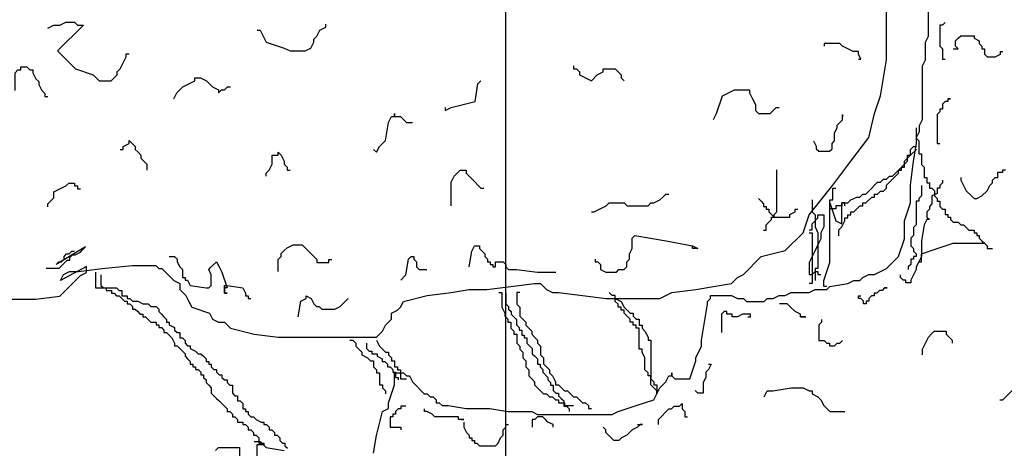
# Model space of a CAD drawing. Extents: x 1616800 to 1632437, y 2248456 to 2251974.
# Tile 332 of 399: x 1619123.38 to 1619126.34, y 2251209.54 to 2251210.83. Entities that reach past the tile are written whole.
import ezdxf

# ---------------------------------------------------------------- set-up
doc = ezdxf.new("R2010")
doc.units = 0
doc.header["$LTSCALE"] = 2
doc.header["$PDMODE"] = 3
doc.header["$PDSIZE"] = 0.2
doc.layers.get('Defpoints').update_dxf_attribs({"linetype": 'CONTINUOUS'})
doc.layers.add('0000-PAP-PROFIL EN TRAVERS DE PRINCIPE', color=7, linetype='CONTINUOUS')
doc.layers.add('00profil', color=7, linetype='CONTINUOUS')
doc.styles.add('Arial', font='ARIALN.TTF')
doc.styles.get("Standard").update_dxf_attribs({"font": 'arial.ttf'})
doc.dimstyles.get("Standard").update_dxf_attribs({"dimtxt": 0.18, "dimasz": 0.18, "dimexe": 0.18, "dimexo": 0.0625, "dimgap": 0.09, "dimtad": 0, "dimtih": 1, "dimtoh": 1, "dimdec": 4, "dimzin": 0, "dimdsep": 46, "dimtxsty": 'Standard', "dimcen": 0.09, "dimadec": 0, "dimazin": 0, "dimtfac": 1, "dimtdec": 4, "dimtofl": 0, "dimtmove": 0, "dimatfit": 3, "dimfxl": 1, "dimtolj": 1, "dimtzin": 0, "dimarcsym": 0})

# ---------------------------------------------------------------- blocks, each defined once
blk = doc.blocks.new('BEAUTIFUL TREE')
at = {"layer": '00profil', "color": 8}
for points in [[(-2.3338, 3.9904), (-2.2207, 3.9904), (-2.1302, 4.0017), (-2.0623, 4.0696), (-2.0509, 4.0809), (-2.0283, 4.0922), (-2.0283, 4.1148), (-2.1274, 4.0616), (-2.1161, 4.0842), (-2.0935, 4.0955), (-2.0595, 4.0955), (-1.969, 4.1068), (-1.8559, 4.1181), (-1.7653, 4.1181), (-1.754, 4.1068), (-1.7427, 4.1068), (-1.7201, 4.0842), (-1.6975, 4.0616), (-1.6748, 4.0503), (-1.6748, 4.0276), (-1.6522, 4.005), (-1.6409, 3.9824), (-1.6296, 3.9598), (-1.5617, 3.9372), (-1.5504, 3.9145), (-1.5277, 3.9032), (-1.5051, 3.9032), (-1.4825, 3.8806), (-1.3919, 3.858), (-1.3014, 3.8467), (-0.928, 3.8467), (-0.9167, 3.858), (-0.9054, 3.8693), (-0.8941, 3.8919), (-0.8714, 3.9145), (-0.8714, 3.9372), (-0.8488, 3.9485), (-0.8375, 3.9598), (-0.8262, 3.9824), (-0.7357, 4.005), (-0.6451, 4.0163), (-0.5773, 4.0276), (-0.5094, 4.0276), (-0.4188, 4.039), (-0.3283, 4.0503), (-0.3057, 4.0503), (-0.2944, 4.039), (-0.2831, 4.0276), (-0.2604, 4.0163), (-0.2378, 4.0163), (-0.1473, 4.005), (-0.0568, 3.9937), (0.1469, 3.9937), (0.1695, 4.005), (0.1922, 4.0163), (0.2827, 4.0276), (0.3506, 4.039), (0.4185, 4.0503), (0.4411, 4.0729), (0.4637, 4.0842), (0.5316, 4.1521), (0.6222, 4.1747), (0.69, 4.2425), (0.7127, 4.3104), (0.8032, 4.4235), (0.8711, 4.514), (0.939, 4.6045), (0.9616, 4.695), (0.9842, 4.7628), (0.9956, 4.8307), (1.0069, 4.8986), (1.0069, 5.0795)], [(-1.3919, 3.4508), (-1.3693, 3.4508), (-1.3467, 3.4282), (-1.2788, 3.4169)], [(-0.9393, 3.4056), (-0.928, 3.4734), (-0.9054, 3.5639), (-0.8828, 3.5752), (-0.8828, 3.5978), (-0.8601, 3.6657), (-0.8601, 3.7109), (-0.8262, 3.7109), (-0.8149, 3.6996), (-0.8036, 3.6996), (-0.7922, 3.677), (-0.7809, 3.6657), (-0.7583, 3.6431), (-0.747, 3.6318), (-0.7357, 3.6318), (-0.7243, 3.6205), (-0.713, 3.6205), (-0.7017, 3.6092), (-0.7017, 3.5978), (-0.6904, 3.5978), (-0.6791, 3.5865), (-0.6565, 3.5865), (-0.5886, 3.5752), (-0.498, 3.5752), (-0.4302, 3.5639), (-0.3396, 3.5639), (-0.317, 3.5526), (-0.0341, 3.5526), (-0.0115, 3.5639), (0.0564, 3.5865), (0.1243, 3.6092), (0.1356, 3.6318), (0.1469, 3.6544), (0.1695, 3.677), (0.1809, 3.6996), (0.1922, 3.6996), (0.1922, 3.7109), (0.1922, 3.6996), (0.2035, 3.6883), (0.2601, 3.6883), (0.2827, 3.7562), (0.2827, 3.7675), (0.3053, 3.8127), (0.3053, 3.8354), (0.3166, 3.9032), (0.328, 3.9711), (0.328, 3.9824), (0.3393, 3.9937), (0.3393, 4.005), (0.4185, 4.005), (0.4411, 3.9937), (0.4637, 3.9937), (0.4751, 3.9824), (0.5429, 3.9824), (0.5543, 3.9937), (0.5769, 3.9937), (0.5995, 4.005), (0.6222, 4.005), (0.6448, 4.0163), (0.7127, 4.0163), (0.7353, 4.0276), (0.7806, 4.0276), (0.7919, 4.039), (0.8598, 4.0503), (0.8824, 4.0616), (0.905, 4.0616), (0.9163, 4.0729), (0.939, 4.0842), (0.9616, 4.0842), (0.9842, 4.0955), (1.0069, 4.1068), (1.0521, 4.1521), (1.0748, 4.2199), (1.0748, 4.2878), (1.0974, 4.3557), (1.0974, 4.4235), (1.1087, 4.514), (1.12, 4.5819), (1.12, 4.6045), (1.1313, 4.6271), (1.1313, 4.6497), (1.1426, 4.6723), (1.1426, 4.8759), (1.154, 4.8986), (1.154, 4.9664), (1.1653, 4.989), (1.1653, 5.2039)], [(-1.539, 3.4169), (-1.5277, 3.4282), (-1.4485, 3.4282), (-1.4485, 3.3942)], [(-1.3806, 3.3603), (-1.3806, 3.4395), (-1.358, 3.4395)], [(-2.1754, 5.0197), (-2.1528, 5.031), (-2.1302, 5.031), (-2.1075, 5.0423), (-2.0736, 5.0423), (-2.0623, 5.031), (-2.0396, 5.031), (-2.1387, 4.9325), (-2.0709, 4.8646), (-2.003, 4.842), (-1.9803, 4.8194), (-1.9351, 4.8194), (-1.9238, 4.8307), (-1.9124, 4.842), (-1.9124, 4.8533), (-1.9011, 4.8646), (-1.8898, 4.8873), (-1.8785, 4.9099), (-1.8785, 4.9212), (-1.8672, 4.9212)], [(-1.3806, 5.0117), (-1.3693, 5.0117), (-1.358, 4.989), (-1.3467, 4.9664), (-1.2788, 4.9438), (-1.2562, 4.9325), (-1.1996, 4.9325), (-1.177, 4.9438), (-1.1656, 4.9664), (-1.1656, 4.9777), (-1.1543, 4.989), (-1.143, 5.0117), (-1.1204, 5.023), (-1.1204, 5.0343)], [(1.229, 5.0405), (1.219, 5.0305), (1.209, 5.0305), (1.209, 4.9507), (1.219, 4.9408), (1.219, 4.9009), (1.229, 4.9009)], [(1.2589, 4.9408), (1.2789, 4.9408), (1.2689, 4.9507), (1.2689, 4.9707), (1.2789, 4.9807), (1.2888, 4.9906), (1.3387, 4.9906), (1.3387, 4.9807), (1.3587, 4.9707), (1.3587, 4.9607), (1.3687, 4.9507), (1.3687, 4.9408), (1.3786, 4.9408), (1.3786, 4.9208), (1.3886, 4.9108), (1.4185, 4.9108), (1.4385, 4.9208), (1.4385, 4.9308), (1.4485, 4.9308)], [(0.8997, 4.9009), (0.9096, 4.9009), (0.8997, 4.9208), (0.8997, 4.9308), (0.8797, 4.9308), (0.8598, 4.9408), (0.8398, 4.9507), (0.8298, 4.9607), (0.7699, 4.9607), (0.7699, 4.9507)], [(-2.2999, 4.7822), (-2.2999, 4.85), (-2.2886, 4.8613), (-2.2773, 4.8613), (-2.2773, 4.8726), (-2.2546, 4.8726), (-2.2433, 4.8613), (-2.232, 4.8613), (-2.232, 4.85), (-2.2207, 4.8274), (-2.2094, 4.8161), (-2.2094, 4.8048), (-2.198, 4.7822), (-2.1867, 4.7708), (-2.1867, 4.7595), (-2.1754, 4.7595)], [(-0.1812, 4.8759), (-0.1812, 4.8646), (-0.1699, 4.8646), (-0.1586, 4.8533), (-0.1586, 4.842), (-0.136, 4.8307), (-0.1133, 4.8194), (-0.0907, 4.842), (-0.0681, 4.8533), (-0.0681, 4.8646), (-0.0228, 4.8646), (-0.0002, 4.842), (-0.0002, 4.8307), (0.0111, 4.8194)], [(-1.6975, 4.7515), (-1.6861, 4.7741), (-1.6635, 4.7968), (-1.6182, 4.8194), (-1.6182, 4.8307), (-1.5956, 4.8307), (-1.573, 4.8194), (-1.5504, 4.7968), (-1.5277, 4.7855), (-1.5277, 4.7741), (-1.5164, 4.7855), (-1.5051, 4.7855), (-1.4938, 4.7968), (-1.4825, 4.7968)], [(-0.6678, 4.7176), (-0.6678, 4.7063), (-0.6451, 4.7176), (-0.5546, 4.7402), (-0.5433, 4.8081), (-0.532, 4.8194)], [(0.3506, 4.6723), (0.3619, 4.695), (0.3845, 4.7628), (0.4298, 4.7855), (0.4864, 4.7855), (0.4864, 4.7741), (0.4977, 4.7515), (0.509, 4.7289), (0.509, 4.7063), (0.5203, 4.695), (0.5656, 4.695), (0.5769, 4.7063), (0.5882, 4.7176), (0.5995, 4.7176)], [(1.2389, 4.7512), (1.2489, 4.7512), (1.2389, 4.7512), (1.2389, 4.7413), (1.229, 4.7413), (1.219, 4.7313), (1.219, 4.7113), (1.209, 4.7113), (1.209, 4.7014), (1.199, 4.6914), (1.199, 4.5817), (1.209, 4.5817)], [(-0.9393, 4.5592), (-0.928, 4.5479), (-0.9167, 4.5706), (-0.8941, 4.5932), (-0.8828, 4.661), (-0.8714, 4.6837), (-0.8601, 4.6837), (-0.8601, 4.695), (-0.8601, 4.6837), (-0.8375, 4.6837), (-0.8262, 4.6723), (-0.8149, 4.661), (-0.7922, 4.661)], [(0.73, 4.5916), (0.74, 4.5717), (0.74, 4.5617), (0.75, 4.5517), (0.7899, 4.5517), (0.7999, 4.5617), (0.7999, 4.5817), (0.8099, 4.5916), (0.8099, 4.6216), (0.8198, 4.6415), (0.8198, 4.6515), (0.8298, 4.6615), (0.8398, 4.6714), (0.8398, 4.6914), (0.8398, 4.6814)], [(1.1192, 4.6415), (1.1192, 4.6016), (1.1292, 4.5916), (1.1292, 4.5418), (1.1392, 4.5418), (1.1392, 4.5019), (1.1491, 4.4919), (1.1491, 4.452), (1.1591, 4.452), (1.1591, 4.4321), (1.1691, 4.4321), (1.1691, 4.4121), (1.1791, 4.4121), (1.189, 4.4021), (1.189, 4.3822), (1.199, 4.3722), (1.199, 4.3622), (1.209, 4.3622), (1.209, 4.3423), (1.219, 4.3323), (1.229, 4.3323), (1.229, 4.3124), (1.2389, 4.3124), (1.2389, 4.3024), (1.2489, 4.3024), (1.2489, 4.2924), (1.2589, 4.2824), (1.2789, 4.2824), (1.2888, 4.2725), (1.2988, 4.2725), (1.3088, 4.2625), (1.3188, 4.2525), (1.3387, 4.2525), (1.3387, 4.2425), (1.3487, 4.2425), (1.3487, 4.2326), (1.3587, 4.2326), (1.3587, 4.2226), (1.3687, 4.2126), (1.3786, 4.2026), (1.3886, 4.1927), (1.3886, 4.1827)], [(-1.9011, 4.5592), (-1.8898, 4.5592), (-1.8898, 4.5706), (-1.8672, 4.5819), (-1.8672, 4.5932), (-1.8559, 4.5819), (-1.8445, 4.5706), (-1.8445, 4.5592), (-1.8332, 4.5479), (-1.8219, 4.5366), (-1.8219, 4.5253), (-1.8106, 4.514), (-1.7993, 4.5027), (-1.7993, 4.4801)], [(0.8258, 4.2312), (0.8258, 4.2539), (0.8371, 4.2652), (0.8485, 4.2878), (0.8485, 4.2991), (0.8598, 4.2991), (0.8598, 4.3104), (0.8711, 4.3104), (0.8711, 4.3217), (0.8824, 4.3217), (0.8937, 4.333), (0.905, 4.3443), (0.9163, 4.3443), (0.9163, 4.3557), (0.9277, 4.3557), (0.9503, 4.3783), (0.9616, 4.3783), (0.9616, 4.3896), (0.9729, 4.3896), (0.9842, 4.4009), (0.9956, 4.4009), (1.0069, 4.4122), (1.0069, 4.4235), (1.0182, 4.4348), (1.0295, 4.4461), (1.0408, 4.4574), (1.0521, 4.4688), (1.0521, 4.4801), (1.0634, 4.4801), (1.0634, 4.4914), (1.0748, 4.5027), (1.0861, 4.514), (1.0861, 4.5253), (1.0974, 4.5366), (1.12, 4.5592)], [(0.8485, 4.3443), (0.8485, 4.3557), (0.8598, 4.3557), (0.8711, 4.367), (0.8937, 4.3783), (0.905, 4.3783), (0.9163, 4.3896), (0.9277, 4.3896), (0.939, 4.4009), (0.9503, 4.4122), (0.9616, 4.4235), (0.9729, 4.4348), (0.9842, 4.4348), (0.9956, 4.4461), (1.0069, 4.4461), (1.0182, 4.4574), (1.0295, 4.4574), (1.0408, 4.4688), (1.0634, 4.4914), (1.0748, 4.4914), (1.0748, 4.514), (1.0861, 4.5253), (1.0861, 4.5366), (1.0974, 4.5366), (1.0974, 4.5592), (1.1087, 4.5706), (1.12, 4.5706)], [(-1.3467, 4.4574), (-1.3467, 4.4688), (-1.3354, 4.4801), (-1.3241, 4.5027), (-1.3241, 4.5366), (-1.3014, 4.5366), (-1.3014, 4.5479), (-1.2901, 4.5366), (-1.2788, 4.514), (-1.2788, 4.5027), (-1.2675, 4.4914), (-1.2675, 4.4801), (-1.2562, 4.4801)], [(-0.6451, 4.3443), (-0.6451, 4.4348), (-0.6338, 4.4574), (-0.6225, 4.4688), (-0.6112, 4.4801), (-0.5886, 4.4801), (-0.5886, 4.4688), (-0.5659, 4.4461), (-0.5546, 4.4348), (-0.5433, 4.4235), (-0.532, 4.4122), (-0.5207, 4.4122)], [(0.5404, 4.2525), (0.5504, 4.2525), (0.5504, 4.2725), (0.5704, 4.2924), (0.5704, 4.3024), (0.5804, 4.3024), (0.5804, 4.3124), (0.5903, 4.3223), (0.5903, 4.4819)], [(1.2888, 4.452), (1.2888, 4.442), (1.2988, 4.4221), (1.3088, 4.4021), (1.3287, 4.3822), (1.3387, 4.3722), (1.3487, 4.3722), (1.3687, 4.3822), (1.3886, 4.4021), (1.3986, 4.4221), (1.4086, 4.4321), (1.4086, 4.442), (1.4185, 4.452), (1.4285, 4.452), (1.4285, 4.472), (1.4485, 4.472), (1.4485, 4.4819), (1.4585, 4.4819)], [(-2.1754, 4.341), (-2.1754, 4.3523), (-2.1528, 4.375), (-2.1528, 4.3976), (-2.1302, 4.4089), (-2.1075, 4.4202), (-2.0962, 4.4315), (-2.0736, 4.4315), (-2.0736, 4.4202), (-2.0623, 4.4202), (-2.0623, 4.4089), (-2.0509, 4.4089)], [(0.7806, 4.039), (0.7692, 4.039), (0.7692, 4.0616), (0.7919, 4.1294), (0.7919, 4.3557), (0.8145, 4.2878), (0.8371, 4.2765), (0.8371, 4.3557), (0.8485, 4.3557), (0.8371, 4.3557), (0.8371, 4.3443), (0.8145, 4.3443), (0.8145, 4.333), (0.7919, 4.333), (0.7919, 4.367), (0.8032, 4.367), (0.8032, 4.4122), (0.8145, 4.4122)], [(1.219, 4.442), (1.219, 4.4321), (1.209, 4.4221), (1.209, 4.4121), (1.199, 4.4121), (1.199, 4.3922), (1.1791, 4.3822), (1.1791, 4.3523), (1.1691, 4.3423), (1.1691, 4.3323), (1.1591, 4.3223), (1.1591, 4.3024), (1.1691, 4.2924), (1.1591, 4.2924), (1.1491, 4.2725), (1.1392, 4.2126), (1.1392, 4.1528), (1.1292, 4.1328), (1.1192, 4.1129), (1.1192, 4.1029), (1.1092, 4.0829), (1.0992, 4.063), (1.0992, 4.053), (1.0793, 4.053), (1.0793, 4.063), (1.0693, 4.063), (1.0593, 4.073), (1.0593, 4.0829)], [(1.1392, 4.4221), (1.1392, 4.3822), (1.1292, 4.3722), (1.1292, 4.3622), (1.1192, 4.3622), (1.1192, 4.2725), (1.1092, 4.2625), (1.1092, 4.2326), (1.0992, 4.2226), (1.0992, 4.1927), (1.1092, 4.1827), (1.1092, 4.1727), (1.1192, 4.1627), (1.1192, 4.1528), (1.1092, 4.1528), (1.1092, 4.1428), (1.0992, 4.1428), (1.0992, 4.1228), (1.0893, 4.1129), (1.0893, 4.1029)], [(-0.1133, 4.3217), (-0.102, 4.3217), (-0.0568, 4.3443), (-0.0454, 4.3557), (0.0111, 4.3557), (0.0224, 4.3443), (0.1017, 4.3443), (0.113, 4.3557), (0.1243, 4.3557), (0.1469, 4.367), (0.1582, 4.3783), (0.1695, 4.3896), (0.1809, 4.3896)], [(0.5205, 4.3722), (0.5305, 4.3622), (0.5404, 4.3523), (0.5404, 4.3423), (0.5504, 4.3423), (0.5504, 4.3323), (0.5604, 4.3323), (0.5604, 4.3223), (0.5704, 4.3124), (0.5804, 4.3024), (0.6402, 4.3024), (0.6402, 4.3124), (0.6602, 4.3223), (0.6602, 4.3323), (0.6702, 4.3323)], [(0.724, 4.367), (0.724, 4.3217), (0.7353, 4.3104), (0.7353, 4.2652), (0.7466, 4.2425), (0.7466, 4.1068), (0.7353, 4.1068), (0.7353, 4.0616)], [(0.7127, 4.2539), (0.724, 4.2539), (0.724, 4.2765), (0.7466, 4.2991), (0.7466, 4.3104), (0.7692, 4.3104), (0.7692, 4.2652), (0.7579, 4.2425), (0.7579, 4.2199), (0.7466, 4.1973), (0.7353, 4.1747), (0.724, 4.1521), (0.7127, 4.1294), (0.7127, 4.0842), (0.724, 4.0842), (0.7353, 4.0955), (0.7466, 4.0955), (0.7466, 4.0842), (0.7579, 4.0842)], [(-0.0982, 4.1428), (-0.0982, 4.1328), (-0.0882, 4.1328), (-0.0782, 4.1228), (-0.0782, 4.1029), (-0.0583, 4.0929), (-0.0184, 4.0929), (-0.0084, 4.1029), (0.0116, 4.1029), (0.0216, 4.1129), (0.0216, 4.1328), (0.0315, 4.1428), (0.0315, 4.1627), (0.0415, 4.1827), (0.0415, 4.2226), (0.0515, 4.2326), (0.1712, 4.2126), (0.271, 4.1927), (0.291, 4.1827), (0.271, 4.1827), (0.271, 4.1927)], [(0.7127, 4.2425), (0.724, 4.2425), (0.724, 4.0503), (0.7127, 4.0503)], [(-2.1817, 4.1089), (-2.1318, 4.1089), (-2.1119, 4.1289), (-2.1019, 4.1389), (-2.0919, 4.1389), (-2.0919, 4.1488), (-2.0819, 4.1588), (-2.0719, 4.1588), (-2.052, 4.1688), (-2.042, 4.1788), (-2.032, 4.1887), (-2.1438, 4.1228), (-2.1338, 4.1328), (-2.1238, 4.1328), (-2.1139, 4.1428), (-2.1139, 4.1528), (-2.1039, 4.1627), (-2.0939, 4.1627), (-2.0839, 4.1727), (-2.0739, 4.1727)], [(-1.3014, 4.0955), (-1.3014, 4.1407), (-1.2901, 4.1521), (-1.2901, 4.1634), (-1.2788, 4.1747), (-1.2675, 4.186), (-1.2448, 4.1973), (-1.2109, 4.1973), (-1.1883, 4.1747), (-1.177, 4.1634), (-1.1543, 4.1407), (-1.1543, 4.1294), (-1.1091, 4.1294), (-1.1091, 4.1407), (-1.0977, 4.1407)], [(-0.5772, 4.1129), (-0.5672, 4.1727), (-0.5572, 4.1927), (-0.5372, 4.1927), (-0.5372, 4.1827), (-0.5173, 4.1627), (-0.5173, 4.1528), (-0.5073, 4.1428), (-0.5073, 4.1328), (-0.4973, 4.1328), (-0.4973, 4.1228), (-0.4874, 4.1228), (-0.4874, 4.1129), (-0.4774, 4.1129), (-0.4774, 4.1328), (-0.4474, 4.1328), (-0.4375, 4.1228), (-0.4375, 4.1129), (-0.4275, 4.1029), (-0.3975, 4.1029), (-0.3177, 4.0929), (-0.2479, 4.0929)], [(1.1292, 4.1328), (1.1392, 4.1328), (1.1392, 4.1627), (1.199, 4.1827), (1.2589, 4.2026), (1.3786, 4.2026), (1.3886, 4.1927), (1.3886, 4.1827), (1.4086, 4.1827)], [(-1.7147, 4.1528), (-1.6948, 4.1528), (-1.6848, 4.1428), (-1.6848, 4.1328), (-1.6748, 4.1129), (-1.6648, 4.1029), (-1.6648, 4.073), (-1.6548, 4.073), (-1.6548, 4.063), (-1.6449, 4.063), (-1.6349, 4.043), (-1.575, 4.0331), (-1.565, 4.0331), (-1.5551, 4.043), (-1.5551, 4.0829), (-1.565, 4.1029), (-1.5551, 4.1129), (-1.5351, 4.1328), (-1.5251, 4.1129), (-1.5151, 4.0929), (-1.4952, 4.0331), (-1.5052, 4.0331), (-1.5052, 4.0131), (-1.4952, 4.0131), (-1.5052, 4.0131), (-1.5052, 4.043), (-1.4952, 4.043), (-1.4353, 4.0331), (-1.4253, 4.0131), (-1.4253, 4.0031), (-1.4154, 4.0031), (-1.4154, 3.9932), (-1.4054, 3.9932)], [(-0.8366, 4.063), (-0.8166, 4.0829), (-0.8067, 4.1428), (-0.7967, 4.1528), (-0.7867, 4.1528), (-0.7867, 4.1428), (-0.7767, 4.1328), (-0.7767, 4.1129), (-0.7668, 4.1029), (-0.7368, 4.1029)], [(-1.9941, 4.0929), (-1.9941, 4.0331), (-1.9542, 4.0331), (-1.9542, 4.0231), (-1.9342, 4.0231), (-1.9342, 4.0131), (-1.9243, 4.0131), (-1.9143, 4.0031), (-1.9043, 4.0031), (-1.8943, 3.9932), (-1.8844, 3.9832), (-1.8744, 3.9832), (-1.8744, 3.9732), (-1.8644, 3.9732), (-1.8544, 3.9632), (-1.8544, 3.9533), (-1.8444, 3.9533), (-1.8345, 3.9433), (-1.8245, 3.9333), (-1.8145, 3.9333), (-1.8145, 3.9233), (-1.8045, 3.9233), (-1.7846, 3.9034), (-1.7646, 3.9034), (-1.7646, 3.8934), (-1.7546, 3.8934), (-1.7546, 3.8835), (-1.7447, 3.8835), (-1.7347, 3.8735), (-1.7347, 3.8635), (-1.7247, 3.8635), (-1.7147, 3.8535), (-1.7047, 3.8436), (-1.6948, 3.8236), (-1.6948, 3.8136), (-1.6848, 3.8136), (-1.6648, 3.7937), (-1.6548, 3.7837), (-1.6548, 3.7737), (-1.6449, 3.7638), (-1.6349, 3.7538), (-1.6349, 3.7438), (-1.6249, 3.7438), (-1.6249, 3.7338), (-1.6149, 3.7338), (-1.6149, 3.7239), (-1.605, 3.7239), (-1.595, 3.7139), (-1.595, 3.7039), (-1.585, 3.7039), (-1.585, 3.6939), (-1.575, 3.684), (-1.575, 3.674), (-1.565, 3.664), (-1.5551, 3.654), (-1.5551, 3.6341), (-1.5351, 3.6141), (-1.5251, 3.6042), (-1.5151, 3.5942), (-1.5052, 3.5842), (-1.4952, 3.5742), (-1.4952, 3.5643), (-1.4852, 3.5643), (-1.4752, 3.5543), (-1.4752, 3.5443), (-1.4653, 3.5443), (-1.4553, 3.5343), (-1.4553, 3.5244), (-1.4353, 3.5244), (-1.4353, 3.5144), (-1.4253, 3.5144), (-1.4154, 3.5044), (-1.4154, 3.4944), (-1.4054, 3.4944), (-1.3954, 3.4845), (-1.3954, 3.4745), (-1.3854, 3.4745), (-1.3754, 3.4645), (-1.3754, 3.4446), (-1.3555, 3.4446), (-1.3555, 3.4346)], [(-1.9742, 4.0829), (-1.9742, 4.043), (-1.9642, 4.0331), (-1.9143, 4.0331), (-1.9043, 4.0231), (-1.8943, 4.0231), (-1.8943, 4.0031), (-1.8744, 4.0031), (-1.8744, 3.9932), (-1.8644, 3.9932), (-1.8544, 3.9832), (-1.8345, 3.9832), (-1.8145, 3.9732), (-1.7945, 3.9732), (-1.7846, 3.9632), (-1.7646, 3.9632), (-1.7546, 3.9533), (-1.7546, 3.9433), (-1.7447, 3.9333), (-1.7347, 3.9233), (-1.7247, 3.9134), (-1.7247, 3.9034), (-1.7147, 3.9034), (-1.7147, 3.8934), (-1.6948, 3.8835), (-1.6948, 3.8735), (-1.6848, 3.8635), (-1.6748, 3.8635), (-1.6748, 3.8436), (-1.6648, 3.8436), (-1.6548, 3.8336), (-1.6548, 3.8236), (-1.6449, 3.8136), (-1.6349, 3.8136), (-1.6349, 3.8037), (-1.6149, 3.7937), (-1.605, 3.7837), (-1.595, 3.7837), (-1.585, 3.7737), (-1.575, 3.7638), (-1.575, 3.7538), (-1.565, 3.7538), (-1.565, 3.7438), (-1.5551, 3.7438), (-1.5551, 3.7338), (-1.5451, 3.7239), (-1.5351, 3.7239), (-1.5351, 3.7139), (-1.5251, 3.7039), (-1.5151, 3.7039), (-1.5151, 3.6939), (-1.5052, 3.684), (-1.4952, 3.684), (-1.4952, 3.674), (-1.4852, 3.664), (-1.4752, 3.664), (-1.4752, 3.6341), (-1.4653, 3.6241), (-1.4553, 3.6241), (-1.4553, 3.6042), (-1.4453, 3.6042), (-1.4353, 3.5942), (-1.4353, 3.5742), (-1.4253, 3.5742), (-1.4253, 3.5643), (-1.4154, 3.5643), (-1.4154, 3.5543), (-1.4054, 3.5443), (-1.3954, 3.5443), (-1.3854, 3.5343), (-1.3655, 3.5244), (-1.3555, 3.5244), (-1.3555, 3.5144), (-1.3455, 3.5144), (-1.3355, 3.5044), (-1.3355, 3.4944), (-1.3256, 3.4944), (-1.3156, 3.4845), (-1.3156, 3.4745), (-1.3056, 3.4745), (-1.2956, 3.4645), (-1.2956, 3.4545), (-1.2856, 3.4446), (-1.2757, 3.4446), (-1.2757, 3.4346), (-1.2657, 3.4246)], [(-1.2258, 3.9233), (-1.2158, 3.9832), (-1.1958, 3.9932), (-1.1958, 4.0031), (-1.1759, 3.9932), (-1.1659, 3.9732), (-1.1559, 3.9632), (-1.1459, 3.9632), (-1.136, 3.9533), (-1.0861, 3.9533), (-1.0661, 3.9632), (-1.0561, 3.9732), (-1.0462, 3.9832), (-1.0362, 3.9932)], [(-0.4641, 4.0163), (-0.4528, 4.0163), (-0.4528, 3.9598), (-0.4415, 3.9372), (-0.4415, 3.9258), (-0.4302, 3.9145), (-0.4302, 3.9032), (-0.4188, 3.9032), (-0.4188, 3.8806), (-0.4075, 3.8693), (-0.4075, 3.858), (-0.3962, 3.858), (-0.3962, 3.8241), (-0.3849, 3.8127), (-0.3849, 3.8014), (-0.3736, 3.7901), (-0.3736, 3.7675), (-0.3623, 3.7562), (-0.3623, 3.7336), (-0.351, 3.7223), (-0.351, 3.6996), (-0.3396, 3.6883), (-0.3283, 3.677), (-0.3283, 3.6657), (-0.317, 3.6544), (-0.3057, 3.6431), (-0.2944, 3.6318), (-0.2831, 3.6318), (-0.2717, 3.6205), (-0.2604, 3.6205), (-0.2491, 3.6092), (-0.2378, 3.6092), (-0.2378, 3.5978), (-0.2152, 3.5978), (-0.2152, 3.5865), (-0.1812, 3.5865)], [(-0.4375, 4.0131), (-0.4375, 3.9732), (-0.4275, 3.9632), (-0.4275, 3.9533), (-0.4175, 3.9433), (-0.4175, 3.9333), (-0.4075, 3.9233), (-0.3975, 3.9134), (-0.3975, 3.8934), (-0.3876, 3.8835), (-0.3876, 3.8735), (-0.3776, 3.8735), (-0.3776, 3.8535), (-0.3676, 3.8535), (-0.3676, 3.8436), (-0.3576, 3.8436), (-0.3576, 3.8236), (-0.3477, 3.8136), (-0.3377, 3.8037), (-0.3377, 3.7837), (-0.3277, 3.7737), (-0.3177, 3.7638), (-0.3177, 3.7438), (-0.3077, 3.7438), (-0.3077, 3.7338), (-0.2978, 3.7239), (-0.2978, 3.7139), (-0.2778, 3.6939), (-0.2778, 3.684), (-0.2678, 3.674), (-0.2678, 3.664), (-0.2578, 3.664), (-0.2578, 3.6441), (-0.2479, 3.6341), (-0.2379, 3.6341), (-0.2379, 3.6241), (-0.2279, 3.6141), (-0.2179, 3.6042), (-0.2179, 3.5842), (-0.208, 3.5842), (-0.198, 3.5742), (-0.198, 3.5643)], [(-0.3849, 4.0163), (-0.3962, 4.0163), (-0.3962, 3.9711), (-0.3849, 3.9598), (-0.3849, 3.9258), (-0.3736, 3.9145), (-0.3623, 3.9032), (-0.3623, 3.8919), (-0.351, 3.8806), (-0.3396, 3.8693), (-0.3396, 3.858), (-0.3283, 3.8467), (-0.317, 3.8354), (-0.317, 3.8241), (-0.3057, 3.8127), (-0.3057, 3.7788), (-0.2944, 3.7675), (-0.2944, 3.7449), (-0.2831, 3.7336), (-0.2717, 3.7223), (-0.2717, 3.7109), (-0.2604, 3.6996), (-0.2491, 3.677), (-0.2491, 3.6657), (-0.2378, 3.6657), (-0.2265, 3.6544), (-0.2152, 3.6431), (-0.2039, 3.6431), (-0.1925, 3.6318), (-0.1812, 3.6205), (-0.1699, 3.6205), (-0.1473, 3.5978), (-0.136, 3.5978), (-0.1246, 3.5865), (-0.1246, 3.5752), (-0.1133, 3.5752)], [(-0.0228, 3.9937), (-0.0002, 3.9824), (0.0111, 3.9598), (0.0224, 3.9485), (0.0338, 3.9372), (0.0451, 3.9372), (0.0451, 3.9258), (0.0564, 3.9145), (0.0677, 3.9145), (0.0677, 3.8919), (0.079, 3.8919), (0.079, 3.8806), (0.0903, 3.8693), (0.1017, 3.8467), (0.1017, 3.8354), (0.113, 3.8354), (0.113, 3.6883), (0.1243, 3.677), (0.1243, 3.6657), (0.1356, 3.6657), (0.1356, 3.6318), (0.1356, 3.6431), (0.113, 3.6657), (0.113, 3.6996), (0.1017, 3.6996), (0.1017, 3.7109), (0.0903, 3.7223), (0.0903, 3.7675), (0.079, 3.7901), (0.079, 3.8014), (0.0677, 3.8014), (0.0677, 3.8806), (0.0564, 3.8806), (0.0564, 3.8919), (0.0451, 3.8919), (0.0451, 3.9032), (0.0338, 3.9032), (0.0338, 3.9145), (0.0224, 3.9258), (0.0111, 3.9372), (0.0111, 3.9485), (-0.0002, 3.9485), (-0.0002, 3.9598), (-0.0115, 3.9598), (-0.0115, 3.9711), (-0.0228, 3.9824), (-0.0228, 4.005), (-0.0341, 4.005), (-0.0454, 4.0163)], [(0.9995, 4.0331), (1.0094, 4.0331), (0.9995, 4.0331), (0.9895, 4.0231), (0.9795, 4.0231), (0.9695, 4.0131), (0.9595, 4.0131), (0.9595, 4.0031), (0.9496, 4.0031), (0.9396, 3.9932), (0.9396, 3.9832), (0.9296, 3.9832), (0.9296, 3.9732), (0.9196, 3.9732), (0.9196, 3.9832), (0.9096, 3.9932), (0.8997, 3.9932), (0.8997, 4.0031), (0.9096, 4.0031)], [(0.6801, 3.9233), (0.7001, 3.9233), (0.6801, 3.9233), (0.6801, 3.9333), (0.6602, 3.9433), (0.6402, 3.9632), (0.6302, 3.9732), (0.6003, 3.9732)], [(0.4806, 3.9233), (0.4905, 3.9233), (0.4905, 3.9333), (0.4606, 3.9333), (0.4407, 3.9233), (0.4207, 3.9233), (0.4207, 3.9333), (0.4007, 3.9333), (0.4007, 3.9433), (0.3908, 3.9433), (0.3808, 3.9333), (0.3808, 3.8635)], [(0.76, 3.9134), (0.76, 3.9034), (0.75, 3.8934), (0.75, 3.8336), (0.7699, 3.8336), (0.7799, 3.8236), (0.7899, 3.8236), (0.7899, 3.8136), (0.8099, 3.8136), (0.8198, 3.8236), (0.8298, 3.8236), (0.8398, 3.8336)], [(1.1426, 3.7788), (1.1426, 3.8014), (1.154, 3.8241), (1.1653, 3.8467), (1.1766, 3.858), (1.1879, 3.8693), (1.2332, 3.8693), (1.2332, 3.858), (1.2445, 3.8467), (1.2558, 3.8354), (1.2558, 3.8241)], [(-1.0299, 3.8354), (-1.0185, 3.8354), (-1.0072, 3.8241), (-1.0072, 3.8127), (-0.9959, 3.8014), (-0.9846, 3.7901), (-0.9846, 3.7788), (-0.962, 3.7675), (-0.9507, 3.7562), (-0.9393, 3.7562), (-0.9393, 3.7336), (-0.928, 3.7223), (-0.928, 3.7109), (-0.9167, 3.7109), (-0.9167, 3.6657), (-0.9054, 3.6657), (-0.9054, 3.6544), (-0.8941, 3.6431), (-0.8941, 3.6318)], [(-0.9663, 3.8236), (-0.9663, 3.8037), (-0.9563, 3.7937), (-0.9464, 3.7937), (-0.9464, 3.7837), (-0.9264, 3.7837), (-0.9264, 3.7737), (-0.9065, 3.7638), (-0.9065, 3.7538), (-0.8965, 3.7538), (-0.8865, 3.7438), (-0.8865, 3.7338), (-0.8765, 3.7338), (-0.8665, 3.7239), (-0.8665, 3.7139), (-0.8566, 3.7139), (-0.8566, 3.6939), (-0.8466, 3.6939), (-0.8466, 3.684)], [(-0.928, 3.8354), (-0.9167, 3.8127), (-0.9054, 3.8014), (-0.8941, 3.7901), (-0.8828, 3.7901), (-0.8828, 3.7788), (-0.8714, 3.7675), (-0.8714, 3.7562), (-0.8601, 3.7562), (-0.8601, 3.7336), (-0.8488, 3.7336), (-0.8488, 3.7223), (-0.8375, 3.7223), (-0.8375, 3.6883), (-0.8149, 3.6883)], [(0.3309, 3.7438), (0.3409, 3.7438), (0.3309, 3.7239), (0.3209, 3.7139), (0.3209, 3.6939), (0.3109, 3.674), (0.3109, 3.6341), (0.291, 3.6341), (0.281, 3.6441)], [(1.4368, 3.6092), (1.4482, 3.6092), (1.4708, 3.6318), (1.4934, 3.6544), (1.5047, 3.677), (1.5274, 3.6996), (1.5274, 3.7109), (1.55, 3.7223), (1.5613, 3.7223), (1.5613, 3.7336), (1.5953, 3.7336), (1.6179, 3.7223), (1.6292, 3.7109), (1.6518, 3.6883), (1.6745, 3.6657), (1.6858, 3.6544), (1.7084, 3.6544), (1.7084, 3.6431), (1.7197, 3.6431)], [(0.5429, 3.6205), (0.5543, 3.6431), (0.5769, 3.6431), (0.6448, 3.6544), (0.69, 3.6544), (0.7127, 3.6431), (0.724, 3.6431), (0.724, 3.6318), (0.7466, 3.6205), (0.7579, 3.6092), (0.7692, 3.5865), (0.7806, 3.5752), (0.7919, 3.5639), (0.8485, 3.5639)], [(0.1413, 3.5144), (0.1413, 3.5343), (0.1513, 3.5443), (0.1712, 3.5643), (0.1812, 3.5742), (0.1912, 3.5742), (0.2012, 3.5842), (0.2211, 3.5842), (0.2311, 3.5942), (0.2311, 3.5742), (0.2411, 3.5643), (0.2411, 3.5443), (0.2511, 3.5443)], [(-0.8166, 3.5842), (-0.8366, 3.5842), (-0.8366, 3.5742), (-0.8466, 3.5742), (-0.8566, 3.5643), (-0.8566, 3.5543), (-0.8665, 3.5543), (-0.8665, 3.5443), (-0.8765, 3.5443), (-0.8765, 3.5044), (-0.8366, 3.5044), (-0.8366, 3.4944)], [(-0.6071, 3.5343), (-0.5971, 3.5343), (-0.6171, 3.5343), (-0.6171, 3.5443), (-0.7069, 3.5443), (-0.7169, 3.5543), (-0.7368, 3.5643), (-0.7468, 3.5643), (-0.7468, 3.5742)], [(-0.5971, 3.5244), (-0.5971, 3.5044), (-0.5871, 3.4845), (-0.5772, 3.4745), (-0.5772, 3.4645), (-0.5672, 3.4645), (-0.5672, 3.4545), (-0.5572, 3.4545), (-0.5572, 3.4446), (-0.5472, 3.4446), (-0.5372, 3.4346), (-0.4774, 3.4346), (-0.4674, 3.4446), (-0.4574, 3.4645), (-0.4474, 3.4745), (-0.4474, 3.4944), (-0.4375, 3.5044), (-0.4375, 3.5144), (-0.4275, 3.5144)], [(-0.2578, 3.5044), (-0.2578, 3.5144), (-0.2778, 3.5244), (-0.2878, 3.5343), (-0.2978, 3.5443), (-0.3177, 3.5443), (-0.3277, 3.5343), (-0.3377, 3.5343), (-0.3377, 3.5044)], [(0.0615, 3.5144), (0.0814, 3.5144), (0.0714, 3.5144), (0.0615, 3.5044), (0.0415, 3.4944), (0.0315, 3.4845), (0.0216, 3.4745), (0.0016, 3.4645), (-0.0084, 3.4545), (-0.0283, 3.4545), (-0.0383, 3.4645), (-0.0483, 3.4745), (-0.0583, 3.4845), (-0.0583, 3.4944), (-0.0683, 3.5044)]]:
    blk.add_lwpolyline(points, dxfattribs=at)
blk = doc.blocks.new('*D189')
at = {"layer": '0000-PAP-PROFIL EN TRAVERS DE PRINCIPE', "color": 0, "lineweight": -2, "ltscale": 0.6, "transparency": 16777216}
for p, q in [((1619124.8428, 2251206.9028), (1619124.8428, 2251212.7311)), ((1619127.8428, 2251211.4899), (1619127.8428, 2251212.7311))]:
    blk.add_line(p, q, dxfattribs=at)
at = {"layer": '0000-PAP-PROFIL EN TRAVERS DE PRINCIPE', "color": 0, "linetype": 'Continuous', "lineweight": -2, "ltscale": 0.6, "transparency": 16777216}
for p, q in [((1619124.8428, 2251212.7311), (1619125.1632, 2251212.7311)), ((1619127.8428, 2251212.7311), (1619127.5224, 2251212.7311))]:
    blk.add_line(p, q, dxfattribs=at)
at = {"layer": 'Defpoints', "color": 0, "ltscale": 0.6, "transparency": 16777216}
for p in [(1619127.8428, 2251212.7311), (1619127.8428, 2251211.4899), (1619124.8428, 2251206.9028)]:
    blk.add_point(p, dxfattribs=at)
at = {"layer": '0000-PAP-PROFIL EN TRAVERS DE PRINCIPE', "color": 0, "ltscale": 0.6, "transparency": 16777216, "insert": (1619126.3428, 2251212.7311), "char_height": 0.32, "attachment_point": 5, "style": 'Arial'}
blk.add_mtext('\\A1;EV Profil Noue', dxfattribs=at)
blk = doc.blocks.new('_None')
blk = doc.blocks.new('*D190')
at = {"layer": '0000-PAP-PROFIL EN TRAVERS DE PRINCIPE', "color": 0, "lineweight": -2, "ltscale": 0.6, "transparency": 16777216}
for p, q in [((1619122.3428, 2251206.9528), (1619122.3428, 2251211.3227)), ((1619124.8428, 2251206.9028), (1619124.8428, 2251211.3227))]:
    blk.add_line(p, q, dxfattribs=at)
at = {"layer": '0000-PAP-PROFIL EN TRAVERS DE PRINCIPE', "color": 0, "linetype": 'Continuous', "lineweight": -2, "ltscale": 0.6, "transparency": 16777216}
for p, q in [((1619122.7428, 2251211.3227), (1619123.2502, 2251211.3227)), ((1619124.4428, 2251211.3227), (1619123.9354, 2251211.3227))]:
    blk.add_line(p, q, dxfattribs=at)
at = {"layer": '0000-PAP-PROFIL EN TRAVERS DE PRINCIPE', "color": 0, "ltscale": 0.6, "transparency": 16777216}
for points in [[(1619122.7428, 2251211.3893), (1619122.7428, 2251211.256), (1619122.3428, 2251211.3227)], [(1619124.4428, 2251211.3893), (1619124.4428, 2251211.256), (1619124.8428, 2251211.3227)]]:
    blk.add_solid(points, dxfattribs=at)
at = {"layer": 'Defpoints', "color": 0, "ltscale": 0.6, "transparency": 16777216}
for p in [(1619124.8428, 2251211.3227), (1619122.3428, 2251206.9528), (1619124.8428, 2251206.9028)]:
    blk.add_point(p, dxfattribs=at)
at = {"layer": '0000-PAP-PROFIL EN TRAVERS DE PRINCIPE', "color": 0, "ltscale": 0.6, "transparency": 16777216, "insert": (1619123.5928, 2251211.3227), "char_height": 0.32, "attachment_point": 5, "style": 'Arial'}
blk.add_mtext('\\A1;2.50', dxfattribs=at)
blk = doc.blocks.new('*D191')
at = {"layer": '0000-PAP-PROFIL EN TRAVERS DE PRINCIPE', "color": 0, "lineweight": -2, "transparency": 16777216}
for p, q in [((1619127.8428, 2251211.3553), (1619127.8428, 2251211.3227)), ((1619124.8428, 2251206.9028), (1619124.8428, 2251211.3227))]:
    blk.add_line(p, q, dxfattribs=at)
at = {"layer": '0000-PAP-PROFIL EN TRAVERS DE PRINCIPE', "color": 0, "linetype": 'Continuous', "lineweight": -2, "transparency": 16777216}
for p, q in [((1619125.2428, 2251211.3227), (1619126.0024, 2251211.3227)), ((1619127.4428, 2251211.3227), (1619126.6832, 2251211.3227))]:
    blk.add_line(p, q, dxfattribs=at)
at = {"layer": '0000-PAP-PROFIL EN TRAVERS DE PRINCIPE', "color": 0, "transparency": 16777216}
for points in [[(1619125.2428, 2251211.3893), (1619125.2428, 2251211.256), (1619124.8428, 2251211.3227)], [(1619127.4428, 2251211.3893), (1619127.4428, 2251211.256), (1619127.8428, 2251211.3227)]]:
    blk.add_solid(points, dxfattribs=at)
at = {"layer": 'Defpoints', "color": 0, "transparency": 16777216}
for p in [(1619127.8428, 2251211.3553), (1619127.8428, 2251211.3227), (1619124.8428, 2251206.9028)]:
    blk.add_point(p, dxfattribs=at)
at = {"layer": '0000-PAP-PROFIL EN TRAVERS DE PRINCIPE', "color": 0, "transparency": 16777216, "insert": (1619126.3428, 2251211.3227), "char_height": 0.32, "attachment_point": 5, "style": 'Arial'}
blk.add_mtext('\\A1;3.00', dxfattribs=at)
blk = doc.blocks.new('*D192')
at = {"layer": '0000-PAP-PROFIL EN TRAVERS DE PRINCIPE', "color": 0, "linetype": 'Continuous', "lineweight": -2, "ltscale": 0.6, "transparency": 16777216}
for p, q in [((1619121.9296, 2251212.7311), (1619122.3428, 2251212.7311)), ((1619122.7428, 2251212.7311), (1619124.4428, 2251212.7311))]:
    blk.add_line(p, q, dxfattribs=at)
at = {"layer": '0000-PAP-PROFIL EN TRAVERS DE PRINCIPE', "color": 0, "lineweight": -2, "ltscale": 0.6, "transparency": 16777216}
for p, q in [((1619122.3428, 2251206.9528), (1619122.3428, 2251212.7311)), ((1619124.8428, 2251211.3227), (1619124.8428, 2251212.7311))]:
    blk.add_line(p, q, dxfattribs=at)
at = {"layer": '0000-PAP-PROFIL EN TRAVERS DE PRINCIPE', "color": 0, "ltscale": 0.6, "transparency": 16777216}
for points in [[(1619122.7428, 2251212.7977), (1619122.7428, 2251212.6644), (1619122.3428, 2251212.7311)], [(1619124.4428, 2251212.7977), (1619124.4428, 2251212.6644), (1619124.8428, 2251212.7311)]]:
    blk.add_solid(points, dxfattribs=at)
at = {"layer": 'Defpoints', "color": 0, "ltscale": 0.6, "transparency": 16777216}
for p in [(1619124.8428, 2251212.7311), (1619124.8428, 2251211.3227), (1619122.3428, 2251206.9528)]:
    blk.add_point(p, dxfattribs=at)
at = {"layer": '0000-PAP-PROFIL EN TRAVERS DE PRINCIPE', "color": 0, "ltscale": 0.6, "transparency": 16777216, "insert": (1619120.2599, 2251212.7311), "char_height": 0.32, "attachment_point": 5, "style": 'Arial'}
blk.add_mtext('\\A1;Cheminement piéton', dxfattribs=at)

msp = doc.modelspace()

# ---------------------------------------------------------------- block references
at = {"layer": '0000-PAP-PROFIL EN TRAVERS DE PRINCIPE', "xscale": 0.7926578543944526, "yscale": 0.7926578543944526, "zscale": 0.7926578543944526}
msp.add_blockref('BEAUTIFUL TREE', (1619125.1894, 2251206.8212), dxfattribs=at)

# ---------------------------------------------------------------- dimensions: what is measured, and where the dimension line sits
at = {"layer": '0000-PAP-PROFIL EN TRAVERS DE PRINCIPE', "ltscale": 0.6}
dim = msp.add_linear_dim(base=(1619127.8428, 2251212.7311), p1=(1619124.8428, 2251206.9028), p2=(1619127.8428, 2251211.4899), text='EV Profil Noue', dimstyle='Standard', override={"dimscale": 40, "dimtxt": 0.008, "dimasz": 0.01, "dimexe": 0, "dimexo": 0, "dimgap": 0, "dimtih": 0, "dimtoh": 0, "dimdec": 2, "dimtxsty": 'Arial', "dimblk1": 'None', "dimblk2": 'None', "dimsah": 1, "dimcen": 1.5, "dimtmove": 1, "dimfxl": 1.25, "dimfxlon": 1}, dxfattribs=at)
dim.commit()
dim.dimension.update_dxf_attribs({"geometry": '*D189', "text_midpoint": (1619126.3428, 2251212.7311)})
dim = msp.add_linear_dim(base=(1619124.8428, 2251212.7311), p1=(1619122.3428, 2251206.9528), p2=(1619124.8428, 2251211.3227), text='Cheminement piéton', dimstyle='Standard', override={"dimscale": 40, "dimtxt": 0.008, "dimasz": 0.01, "dimexe": 0, "dimexo": 0, "dimgap": 0, "dimtih": 0, "dimtoh": 0, "dimdec": 2, "dimtxsty": 'Arial', "dimcen": 1.5, "dimtmove": 1, "dimfxl": 1.25, "dimfxlon": 1}, dxfattribs=at)
dim.commit()
dim.dimension.update_dxf_attribs({"geometry": '*D192', "text_midpoint": (1619120.2599, 2251213.1311), "dimtype": 160})
dim = msp.add_linear_dim(base=(1619124.8428, 2251211.3227), p1=(1619122.3428, 2251206.9528), p2=(1619124.8428, 2251206.9028), dimstyle='Standard', override={"dimscale": 40, "dimtxt": 0.008, "dimasz": 0.01, "dimexe": 0, "dimexo": 0, "dimgap": 0, "dimtih": 0, "dimtoh": 0, "dimdec": 2, "dimtxsty": 'Arial', "dimcen": 1.5, "dimtmove": 1, "dimfxl": 1.25, "dimfxlon": 1}, dxfattribs=at)
dim.commit()
dim.dimension.update_dxf_attribs({"geometry": '*D190', "text_midpoint": (1619123.5928, 2251211.3227)})
at = {"layer": '0000-PAP-PROFIL EN TRAVERS DE PRINCIPE'}
dim = msp.add_linear_dim(base=(1619127.8428, 2251211.3227), p1=(1619124.8428, 2251206.9028), p2=(1619127.8428, 2251211.3553), dimstyle='Standard', override={"dimscale": 40, "dimtxt": 0.008, "dimasz": 0.01, "dimexe": 0, "dimexo": 0, "dimgap": 0, "dimtih": 0, "dimtoh": 0, "dimdec": 2, "dimtxsty": 'Arial', "dimcen": 1.5, "dimtmove": 1, "dimfxl": 1.25, "dimfxlon": 1}, dxfattribs=at)
dim.commit()
dim.dimension.update_dxf_attribs({"geometry": '*D191', "text_midpoint": (1619126.3428, 2251211.3227)})

doc.saveas('drawing.dxf')
